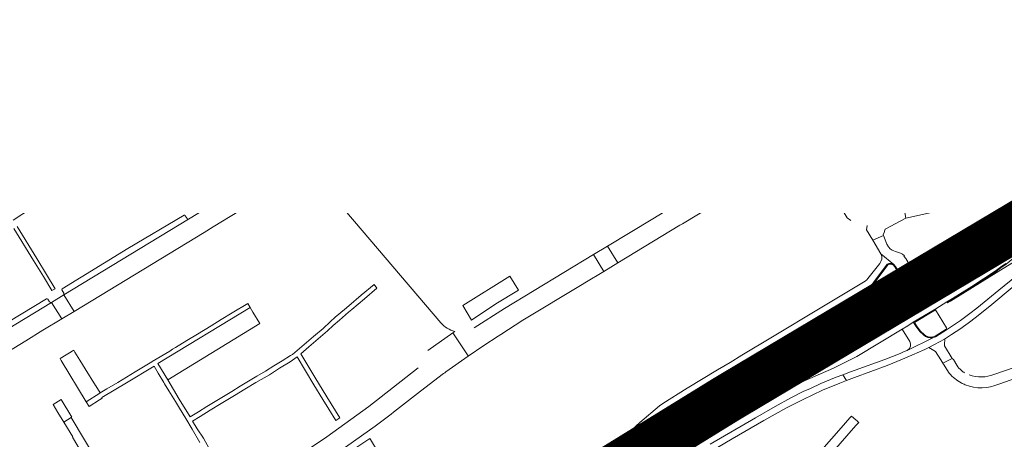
# Model space of a CAD drawing. Header units: metres. Extents: x 166325 to 190320, y 381923 to 404576.
# Tile 539 of 656: x 171954 to 172255, y 393090 to 393219. Entities that reach past the tile are written whole.
import ezdxf

# ---------------------------------------------------------------- set-up
doc = ezdxf.new("R2010")
doc.units = ezdxf.units.M
for name, color, linetype, lineweight in [('B-WE-VH-VERHARDING_ASFALT-GV', 8, 'Continuous', 18), ('B-WE-VH-VERHARDING_BETON-GV', 8, 'Continuous', 18), ('B-WE-VH-VERHARDING_BETONSTRAATSTEEN-GV', 8, 'Continuous', 18), ('B-WE-VH-VERHARDING_GESLOTEN-GV', 8, 'Continuous', 18), ('B-WE-VH-VERHARDING_N-WEG', 8, 'Continuous', 18), ('B-WE-VH-VERHARDING_STRAATBAKSTEEN-GV', 8, 'Continuous', 18), ('X-XX-AL-TEKENBLAD-T50', 4, 'Continuous', 50)]:
    doc.layers.add(name, color=color, linetype=linetype, lineweight=lineweight)
doc.styles.add('NLCS-ISO-M500-T50', font='NLCS-ISO.ttf', dxfattribs={"height": 2.5})

msp = doc.modelspace()

# ---------------------------------------------------------------- linework, layer by layer
at = {"layer": 'B-WE-VH-VERHARDING_ASFALT-GV', "flags": 128}
for points in [[(172170.039, 393230.941), (172164.982, 393227.761), (172187.176, 393191.206)], [(172187.752, 393190.058), (172197.897, 393173.48)], [(172184.579, 393180.331), (172184.541, 393180.308), (172184.503, 393180.285), (172154.499, 393162.12), (172147.608, 393157.948), (172133.788, 393149.581), (172136.918, 393144.416), (172155.94, 393155.936)], [(172155.94, 393155.936), (172156.723, 393156.41), (172187.901, 393175.292)], [(172028.74, 393171.94), (172008.372, 393159.567), (172005.529, 393157.84), (171967.305, 393134.62), (171970.471, 393129.551), (172010.253, 393153.735), (172013.002, 393155.407), (172031.481, 393166.641)], [(172198.44, 393172.697), (172207.174, 393158.257), (172208.249, 393157.352)], [(172082.787, 393126.017), (172046.269, 393168.862)], [(172213.25, 393155.897), (172213.068, 393154.531), (172215.039, 393151.321), (172218.213, 393152.775), (172218.196, 393153.049), (172218.407, 393153.756), (172218.667, 393154.46), (172218.799, 393154.732), (172225.092, 393158.13), (172224.35, 393162.18), (172224.12, 393163.24), (172224.036, 393163.222), (172218.179, 393161.967)], [(172261.116, 393159.389), (172249.754, 393154.242), (172246.106, 393152.52), (172241.736, 393150.171), (172237.419, 393147.615), (172233.146, 393145.003), (172231.9, 393144.249), (172231.151, 393143.747), (172227.65, 393141.634), (172227.555, 393141.576), (172225.896, 393140.583), (172224.22, 393139.579), (172214.38, 393133.478), (172214.312, 393133.435), (172205.198, 393127.754), (172199.362, 393123.824), (172195.387, 393120.798), (172191.185, 393117.33), (172189.524, 393115.97), (172189.201, 393115.765), (172188.839, 393115.557), (172188.891, 393115.486), (172186.349, 393113.514), (172184.469, 393112.163), (172186.324, 393108.866), (172186.233, 393109.11), (172186.264, 393109.371), (172186.433, 393109.592), (172198.193, 393118.901), (172206.323, 393124.766), (172216.61, 393131.13), (172225.9, 393136.787), (172227.592, 393137.803), (172229.205, 393138.773), (172232.664, 393140.932), (172234.781, 393142.242), (172238.199, 393144.342), (172246.919, 393149.34), (172254.151, 393152.773), (172262.634, 393156.582)], [(172132.641, 393141.826), (172129.511, 393146.991), (172102.19, 393130.45), (172092.982, 393124.514)], [(172138.637, 393088.298), (172145.2, 393094.259), (172150.843, 393099.175), (172151.947, 393099.882), (172158.867, 393104.156), (172172.571, 393112.387), (172173.46, 393112.939), (172175.933, 393114.417), (172175.993, 393114.453), (172185.462, 393120.175), (172199.864, 393128.788), (172212.522, 393136.45), (172214.431, 393137.626), (172214.972, 393138.137), (172215.444, 393138.765), (172219.382, 393143.996), (172219.872, 393144.228), (172220.673, 393144.222), (172221.409, 393143.899), (172217.464, 393147.166), (172217.713, 393146.399), (172217.714, 393145.573), (172217.488, 393144.844), (172217.098, 393144.181), (172213.505, 393139.668), (172213.145, 393139.257), (172212.596, 393138.78), (172198.867, 393130.514), (172184.301, 393121.779), (172174.877, 393116.128), (172171.362, 393113.962), (172167.472, 393111.639), (172158.121, 393106.035), (172150.696, 393101.378), (172149.648, 393100.683), (172143.622, 393095.557), (172137.192, 393089.64)], [(172256.337, 393148.936), (172249.962, 393144.063), (172241.507, 393138.671), (172238.062, 393136.503), (172236.044, 393135.235), (172232.617, 393133.155), (172225.737, 393128.946), (172224.045, 393127.911), (172222.301, 393126.843), (172220.085, 393125.515), (172209.636, 393119.196), (172200.711, 393114.637), (172191.47, 393110.757), (172186.907, 393108.693), (172186.68, 393108.664), (172186.483, 393108.722), (172186.324, 393108.866), (172188.195, 393105.605), (172193.329, 393108.02), (172202.932, 393112.202), (172210.096, 393115.77), (172223.982, 393124.131), (172225.674, 393125.17), (172227.385, 393126.221), (172234.226, 393130.387), (172237.646, 393132.49), (172239.356, 393133.552), (172245.344, 393137.225), (172252.437, 393141.884), (172254.061, 393143.071), (172255.655, 393144.273)], [(172087.037, 393123.456), (172086.389, 393122.992), (172091.119, 393115.928), (172091.163, 393115.862), (172095.87, 393119.17), (172100.319, 393122.008), (172101.103, 393122.508), (172107.88, 393126.83), (172126.033, 393137.824), (172126.801, 393138.289), (172132.641, 393141.826)], [(171927.537, 393103.45), (171930.194, 393105.065), (171955.656, 393120.544), (171960.959, 393123.768), (171966.696, 393127.256), (171963.529, 393132.326), (171917.961, 393104.644), (171917.106, 393104.125), (171879.939, 393081.547), (171854.371, 393066.015), (171852.494, 393064.875), (171851.454, 393064.243), (171838.243, 393056.218), (171841.343, 393051.1), (171864.922, 393065.38)], [(172067.505, 393098.147), (172068.235, 393098.713), (172076.55, 393105.17), (172083.569, 393110.506), (172083.93, 393110.78), (172084.295, 393111.036), (172091.163, 393115.862), (172091.119, 393115.928), (172086.389, 393122.992), (172078.804, 393117.568)], [(172078.804, 393117.568), (172086.389, 393122.992), (172087.037, 393123.456)], [(172075.816, 393112.249), (172060.75, 393100.42), (172047.8, 393091.18), (172040.09, 393085.95), (172025.36, 393076.982), (172028.441, 393071.919), (172034.107, 393075.372), (172035.403, 393076.162), (172042.614, 393080.557), (172043.887, 393081.333), (172045.18, 393082.121), (172051.093, 393086.27), (172051.831, 393086.788), (172062.68, 393094.4), (172067.505, 393098.147)]]:
    msp.add_lwpolyline(points, dxfattribs=at)
at = {"layer": 'B-WE-VH-VERHARDING_ASFALT-GV'}
for points in [[(172187.752, 393190.058, -0.3646536), (172184.579, 393180.331)], [(172187.176, 393191.206, -0.0403909), (172187.752, 393190.058)], [(172187.901, 393175.292, -0.1901806), (172193.464, 393176.234)], [(172218.179, 393161.967, -0.3190208), (172209.798, 393165.577)], [(172087.037, 393123.456, -0.1625478), (172082.787, 393126.017)]]:
    msp.add_lwpolyline(points, format="xyb", dxfattribs=at)
at = {"layer": 'B-WE-VH-VERHARDING_ASFALT-GV', "flags": 128}
for points in [[(172225.129, 393145.802), (172224.503, 393146.456), (172224.668, 393146.534), (172224.107, 393147.07), (172223.407, 393147.406), (172221.916, 393147.944), (172220.925, 393148.281), (172220.259, 393148.703), (172219.773, 393149.331), (172219.277, 393150.168), (172218.213, 393152.775), (172215.039, 393151.321), (172217.464, 393147.166), (172221.409, 393143.899), (172221.888, 393143.312), (172224.22, 393139.579), (172225.896, 393140.583), (172227.555, 393141.576)], [(172229.205, 393138.773), (172227.592, 393137.803), (172225.9, 393136.787), (172226.335, 393136.043), (172220.003, 393132.138), (172219.705, 393131.773), (172219.647, 393131.576), (172219.737, 393131.13), (172222.301, 393126.843), (172224.045, 393127.911), (172225.737, 393128.946), (172225.091, 393129.997), (172225.035, 393130.362), (172225.121, 393130.566), (172225.287, 393130.722), (172231.271, 393134.353), (172231.583, 393134.432), (172231.748, 393134.415)], [(172227.385, 393126.221), (172225.674, 393125.17), (172223.982, 393124.131), (172226.274, 393120.33), (172226.538, 393119.595), (172226.469, 393118.805), (172226.087, 393118.102), (172225.462, 393117.619), (172233.401, 393121.51), (172232.633, 393121.435), (172231.842, 393121.555), (172231.139, 393121.859), (172230.507, 393122.34), (172229.414, 393123.418), (172228.777, 393124.2), (172228.198, 393125.02), (172227.62, 393125.845)], [(172186.324, 393108.866), (172184.469, 393112.163), (172183.889, 393111.745), (172181.824, 393110.315), (172178.986, 393108.54), (172176.479, 393106.923), (172155.74, 393094.352), (172149, 393090.215), (172141.886, 393085.89), (172141.762, 393086.007), (172141.024, 393085.366), (172135.888, 393082.255), (172122.208, 393073.863), (172113.573, 393068.667), (172115.098, 393066.144), (172115.279, 393065.844), (172124.252, 393071.302), (172137.614, 393079.419), (172144.022, 393083.244), (172151.873, 393088.09), (172162.058, 393094.198), (172175.864, 393102.621), (172181.364, 393105.956)], [(172188.195, 393105.605), (172186.324, 393108.866), (172181.364, 393105.956), (172175.864, 393102.621), (172162.058, 393094.198), (172151.873, 393088.09), (172144.022, 393083.244), (172137.614, 393079.419), (172124.252, 393071.302), (172115.279, 393065.844), (172115.47, 393065.528), (172117.031, 393062.946), (172125.946, 393068.367), (172139.665, 393076.693), (172145.656, 393080.32), (172153.372, 393085.019), (172163.669, 393091.288), (172177.354, 393099.656), (172186.984, 393105.036)], [(172209.83, 393094.619), (172209.935, 393094.736), (172210.681, 393095.571), (172210.33, 393095.876), (172210.259, 393095.938), (172209.754, 393096.379), (172208.442, 393097.526), (172207.967, 393096.983), (172205.323, 393093.96), (172193.465, 393080.403), (172191.957, 393078.679), (172192.661, 393078.104), (172193.782, 393077.133), (172194.22, 393076.746), (172194.648, 393077.236)]]:
    msp.add_lwpolyline(points, close=True, dxfattribs=at)
at = {"layer": 'B-WE-VH-VERHARDING_BETON-GV', "flags": 128}
for points in [[(172274.077, 393154.574), (172273.851, 393155.015), (172273.6, 393154.87), (172272.715, 393154.407), (172266.363, 393151.482), (172264.54, 393150.619), (172264.09, 393150.412), (172261.31, 393148.462), (172259.706, 393147.181), (172255.834, 393144.039), (172254.185, 393142.892), (172252.591, 393141.721), (172245.485, 393137.018), (172238.633, 393132.831), (172237.771, 393132.288), (172237.854, 393132.157), (172238.729, 393132.686), (172245.533, 393136.929), (172252.785, 393141.36), (172269.819, 393151.887)], [(172214.38, 393133.759), (172223.909, 393139.652), (172221.72, 393143.199), (172221.264, 393143.697), (172220.617, 393143.991), (172219.888, 393144.021), (172219.578, 393143.818), (172215.671, 393138.612), (172215.167, 393137.996), (172214.557, 393137.436), (172212.855, 393136.36)], [(172234.804, 393141.968), (172233.015, 393140.867), (172236.103, 393135.53), (172237.944, 393136.687)], [(172216.759, 393130.953), (172218.433, 393128.304), (172219.986, 393125.698), (172222.027, 393126.916), (172219.533, 393131.008), (172219.442, 393131.61), (172219.48, 393131.817), (172219.616, 393132.129), (172219.856, 393132.334), (172226.021, 393136.104), (172225.792, 393136.479)], [(172231.381, 393134.147), (172225.43, 393130.524), (172225.296, 393130.335), (172225.332, 393130.103), (172225.831, 393129.245), (172232.326, 393133.205), (172231.799, 393134.073), (172231.681, 393134.163), (172231.574, 393134.199)], [(172227.71, 393126.146), (172228.373, 393125.114), (172228.956, 393124.338), (172229.597, 393123.545), (172230.683, 393122.484), (172231.235, 393122.045), (172231.909, 393121.767), (172232.631, 393121.661), (172233.353, 393121.764), (172234.032, 393122.025), (172237.477, 393124.1), (172237.586, 393124.31), (172237.557, 393124.513), (172234.141, 393129.995)], [(172176.479, 393106.923), (172178.986, 393108.54), (172181.824, 393110.315), (172183.889, 393111.745), (172184.469, 393112.163), (172186.349, 393113.514), (172188.891, 393115.486), (172188.839, 393115.557), (172177.953, 393110.965), (172177.539, 393110.762), (172174.799, 393109.602), (172153.815, 393096.913), (172152.95, 393096.123), (172147.71, 393091.427), (172141.762, 393086.007), (172141.886, 393085.89), (172149, 393090.215), (172155.74, 393094.352)], [(172190.504, 393112.404), (172186.54, 393109.418), (172186.441, 393109.254), (172186.438, 393109.104), (172186.506, 393108.981), (172186.582, 393108.901), (172186.711, 393108.867), (172186.836, 393108.851), (172191.436, 393110.897)]]:
    msp.add_lwpolyline(points, close=True, dxfattribs=at)
for points in [[(172258.96, 393140.436), (172253.544, 393136.016), (172246.824, 393130.514), (172244.71, 393128.951), (172242.609, 393127.379), (172241.785, 393126.79), (172237.565, 393123.912), (172234.145, 393121.824), (172233.401, 393121.51), (172225.462, 393117.619), (172224.55, 393117.247), (172223.327, 393116.661), (172218.656, 393114.885), (172209.558, 393111.56), (172208.102, 393111.016), (172205.754, 393110.137), (172206.916, 393108.38), (172209.392, 393109.365), (172219.35, 393113.046), (172224.025, 393114.89), (172227.635, 393116.434), (172228.565, 393116.832), (172230.916, 393117.917), (172232.121, 393118.492), (172233.901, 393119.391), (172236.888, 393121.087), (172239.055, 393122.535), (172241.891, 393124.314), (172242.692, 393124.895), (172244.19, 393125.98), (172246.723, 393127.947), (172251.377, 393131.69), (172257.645, 393136.903)], [(172167.389, 393087.855), (172171.88, 393090.503), (172181.654, 393096.202), (172188.559, 393100.022), (172193.644, 393102.631), (172199.59, 393105.422), (172204.857, 393107.56), (172206.916, 393108.38), (172205.754, 393110.137), (172203.802, 393109.406), (172199.114, 393107.46), (172195.927, 393106.009), (172193.712, 393104.993), (172189.881, 393103.079), (172185.119, 393100.447), (172179.068, 393097.014), (172165.23, 393088.907)]]:
    msp.add_lwpolyline(points, dxfattribs=at)
at = {"layer": 'B-WE-VH-VERHARDING_BETONSTRAATSTEEN-GV', "flags": 128}
for points in [[(172108.303, 393212.786), (172107.164, 393233.029), (172101.706, 393232.918), (172103.18, 393212.783), (172107.766, 393213.078), (172108.019, 393213.045), (172108.186, 393212.962)], [(172112.944, 393223.753), (172112.914, 393224.141), (172112.227, 393233.092), (172107.164, 393233.029), (172108.303, 393212.786), (172108.454, 393210.768), (172108.557, 393210.46), (172108.763, 393210.208), (172110.905, 393208.289), (172111.14, 393207.962), (172114.14, 393208.179)], [(172042.423, 393203.595), (172041.676, 393203.709), (172038.691, 393204.083), (172037.433, 393198.878), (172040.91, 393198.08)], [(172143.212, 393184.922), (172145.829, 393180.786), (172172.09, 393196.699), (172169.763, 393200.575), (172169.642, 393200.776), (172158.777, 393194.258), (172156.817, 393193.083), (172155.269, 393192.154), (172152.967, 393190.773)], [(172156.817, 393193.083), (172155.311, 393194.733), (172154.995, 393194.8), (172154.759, 393201.621), (172151.027, 393201.328), (172150.353, 393201.275), (172150.793, 393195.688), (172146.226, 393195.329), (172146.561, 393191.157), (172150.028, 393191.73), (172150.522, 393191.758), (172151.059, 393191.711), (172151.583, 393191.586), (172152.083, 393191.385), (172152.547, 393191.112), (172152.967, 393190.773), (172155.269, 393192.154)], [(172117.288, 393197.183), (172115.009, 393196.864), (172115.232, 393193.957), (172115.352, 393193.592), (172115.48, 393193.412), (172117.525, 393193.504)], [(172176.512, 393189.336), (172175.335, 393191.296), (172173.649, 393194.103), (172172.09, 393196.699), (172145.829, 393180.786), (172143.212, 393184.922), (172143.035, 393184.816), (172140.477, 393183.248), (172134.494, 393179.672), (172142.575, 393166.334), (172146.328, 393160.061), (172153.214, 393164.24), (172151.108, 393167.695), (172151.4, 393167.872), (172151.212, 393168.161), (172148.621, 393172.437)], [(171984.685, 393179), (171991.267, 393183.342), (171992.646, 393181.251), (171997.218, 393173.313), (172002.294, 393165.273), (172002.522, 393164.894), (172002.797, 393165.058), (172005.171, 393161.116), (172005.996, 393161.618), (172003.356, 393165.918), (171999.872, 393171.864), (171992.589, 393184.244), (171993.507, 393184.842), (171997.975, 393187.742), (172002.128, 393190.363), (172004.119, 393191.714), (172006.717, 393191.947), (172006.969, 393191.56), (172008.088, 393192.2), (172011.459, 393192.576), (172011.432, 393193.678), (172004.999, 393193.173), (172004.457, 393193.063), (172003.745, 393192.857), (172003.055, 393192.587), (172002.395, 393192.255), (171994.772, 393187.393), (171991.811, 393185.554), (171977.83, 393176.324), (171978.987, 393174.546), (171980.713, 393175.639), (171980.372, 393176.155)], [(172179.279, 393184.726), (172176.512, 393189.336), (172148.621, 393172.437), (172151.212, 393168.161), (172151.4, 393167.872)], [(172253.112, 393170.654), (172250.493, 393169.651), (172248.543, 393169.001), (172239.258, 393166.781), (172224.12, 393163.24), (172224.35, 393162.18), (172244.48, 393166.61), (172248.58, 393167.69), (172249.882, 393168.106), (172251.148, 393168.619), (172255.04, 393170.46), (172259.98, 393173.027), (172262.405, 393174.395), (172261.847, 393175.227), (172259.459, 393173.882), (172254.594, 393171.355)], [(172028.74, 393171.94), (172028.507, 393171.917), (172028.401, 393171.972), (172027.858, 393172.808), (172027.62, 393173.027), (172027.272, 393173.032), (172026.945, 393172.914), (172019.2, 393168.214), (172008.234, 393161.464), (172008.021, 393161.173), (172007.977, 393160.794), (172008.419, 393159.959), (172008.427, 393159.797), (172008.372, 393159.567)], [(172248.543, 393169.001), (172250.493, 393169.651), (172253.112, 393170.654), (172252.419, 393171.668), (172252.547, 393171.749), (172251.645, 393173.088), (172249.26, 393171.559), (172244.58, 393169.88), (172232.002, 393167.163), (172223.6, 393165.349), (172224.036, 393163.222), (172224.12, 393163.24), (172239.258, 393166.781)], [(172005.529, 393157.84), (172005.329, 393157.778), (172005.222, 393157.833), (172005.073, 393158.01), (172004.495, 393158.871), (172004.342, 393158.991), (172004.193, 393159.001), (171986.952, 393148.807), (171972.67, 393140.001), (171966.823, 393136.505), (171966.678, 393136.317), (171966.725, 393136.186), (171967.348, 393135.115), (171967.361, 393134.943), (171967.305, 393134.62)], [(172133.788, 393149.581), (172129.511, 393146.991), (172132.641, 393141.826), (172136.918, 393144.416)], [(172106.491, 393136.05), (172103.898, 393140.341), (172089.522, 393131.404), (172092.111, 393126.91), (172099.531, 393131.84)], [(171967.305, 393134.62), (171963.529, 393132.326), (171966.696, 393127.256), (171970.471, 393129.551)], [(171963.529, 393132.326), (171963.368, 393132.296), (171963.178, 393132.34), (171962.977, 393132.467), (171962.479, 393133.282), (171962.282, 393133.423), (171962.024, 393133.364), (171927.565, 393112.62), (171917.668, 393106.625), (171917.375, 393106.359), (171917.356, 393106.227), (171917.985, 393105.124), (171918.006, 393104.768), (171917.961, 393104.644)], [(172027.316, 393125.841), (172025.207, 393129.345), (172024.342, 393130.709), (171996.118, 393113.608), (171999.132, 393108.596)], [(172236.941, 393119.684), (172236.989, 393120.905), (172236.888, 393121.087), (172233.901, 393119.391), (172232.121, 393118.492), (172234.156, 393117.328), (172235.774, 393114.736), (172236.402, 393113.73), (172239.321, 393115.179), (172236.913, 393118.972)], [(171972.247, 393114.632), (171970.731, 393117.129), (171970.408, 393117.661), (171966.189, 393115.105), (171966.538, 393114.53), (171974.189, 393101.912), (171978.38, 393104.509), (171978.499, 393104.582), (171977.11, 393106.814), (171977.046, 393106.917), (171973.89, 393111.991)], [(171969.83, 393097.197), (171966.56, 393102.591), (171964.038, 393101.064), (171965.519, 393098.616), (171967.306, 393095.673), (171969.616, 393097.075)], [(172057.058, 393088.012), (172057.112, 393087.939), (172057.171, 393087.86), (172063.315, 393078.161), (172064.464, 393078.75), (172066.15, 393079.812), (172067.12, 393080.423), (172061.183, 393090.345), (172060.974, 393090.703)]]:
    msp.add_lwpolyline(points, close=True, dxfattribs=at)
for points in [[(172262.93, 393180.32), (172251.645, 393173.088), (172252.547, 393171.749), (172262.929, 393178.35)], [(171951.786, 393157.517), (171957.479, 393161.176), (171959.184, 393162.368), (171963.673, 393165.281), (171968.109, 393168.16), (171968.488, 393167.575), (171970.22, 393168.734), (171969.845, 393169.309), (171969.014, 393170.587), (171968.292, 393170.643), (171954.957, 393161.487), (171953.539, 393160.604)], [(171952.077, 393154.898), (171958.003, 393145.1), (171961.069, 393140.21), (171963.687, 393135.915), (171964.677, 393136.516), (171962.082, 393140.826), (171959.051, 393145.759), (171953.073, 393155.515)], [(172011.855, 393087.63), (172010.059, 393090.75), (172008.135, 393093.65), (172006.695, 393095.981), (172009.034, 393097.396), (172012.174, 393099.327), (172015.471, 393101.355), (172019.617, 393103.852), (172022.776, 393105.771), (172026.084, 393107.781), (172030.275, 393110.165), (172033.401, 393112.136), (172036.605, 393114.156), (172038.799, 393115.606), (172043.895, 393107.131), (172046.646, 393102.611), (172048.46, 393099.631), (172050.601, 393096.113), (172051.815, 393096.99), (172047.874, 393103.358), (172044.136, 393109.395), (172039.898, 393116.537), (172042.331, 393118.744), (172045.175, 393121.148), (172048.066, 393123.592), (172049.754, 393125.266), (172051.682, 393126.881), (172054.529, 393129.3), (172055.53, 393130.151), (172059.34, 393133.389), (172063.203, 393136.705), (172062.288, 393137.778), (172058.388, 393134.52), (172054.561, 393131.29), (172053.231, 393130.173), (172050.399, 393127.795), (172048.826, 393126.331), (172046.721, 393124.372), (172043.743, 393121.835), (172037.296, 393116.341), (172036.755, 393116.012), (172034.127, 393114.412), (172031.585, 393112.865), (172029.026, 393111.307), (172026.459, 393109.745), (172023.908, 393108.192), (172021.365, 393106.645), (172018.79, 393105.078), (172016.24, 393103.526), (172013.679, 393101.967), (172011.13, 393100.416), (172008.571, 393098.858), (172005.978, 393097.28), (172002.681, 393102.694), (171999.132, 393108.596), (171996.118, 393113.608), (172024.342, 393130.709), (172023.623, 393131.947), (172018.884, 393129.098), (172015.538, 393127.039), (172012.403, 393125.11), (172008.265, 393122.586), (172004.978, 393120.623), (172001.482, 393118.535), (172000.633, 393118.028), (171999.821, 393117.417), (171994.411, 393114.206), (171994.251, 393114.111), (171991.19, 393112.294), (171989.155, 393111.032), (171983.821, 393107.822), (171980.552, 393105.854), (171978.499, 393104.582), (171978.38, 393104.509), (171974.189, 393101.912), (171975.059, 393100.478), (171978.304, 393102.535), (171979.09, 393103.013), (171979.002, 393103.158), (171983.282, 393105.758), (171986.487, 393107.705), (171995.039, 393112.751), (171996.248, 393110.642), (171997.907, 393107.846), (171998.188, 393107.373), (171999.461, 393105.228), (172001.497, 393101.98), (172002.778, 393099.936), (172004.669, 393096.784), (172006.631, 393093.513), (172009.019, 393089.474)]]:
    msp.add_lwpolyline(points, dxfattribs=at)
at = {"layer": 'B-WE-VH-VERHARDING_GESLOTEN-GV', "flags": 128}
msp.add_lwpolyline([(171977.423, 393083.934), (171969.616, 393097.075), (171967.306, 393095.673), (171970.062, 393091.133), (171969.953, 393091.067), (171971.608, 393088.351), (171974.82, 393083.08), (171975.151, 393082.535)], close=True, dxfattribs=at)
at = {"layer": 'B-WE-VH-VERHARDING_STRAATBAKSTEEN-GV', "flags": 128}
for points in [[(172252.122, 393164.584), (172257.02, 393166.82), (172264.092, 393170.488), (172266.539, 393171.89), (172284.081, 393182.744), (172287.859, 393184.93), (172304.17, 393194.16)], [(172259.98, 393173.027), (172255.04, 393170.46), (172251.148, 393168.619), (172249.882, 393168.106), (172248.58, 393167.69), (172244.48, 393166.61), (172224.35, 393162.18), (172225.092, 393158.13), (172244.463, 393162.349)], [(172274.888, 393118.123), (172252.068, 393110.263)], [(172240.733, 393113.079), (172239.649, 393114.79), (172239.321, 393115.179), (172236.402, 393113.73), (172236.652, 393113.361), (172238.382, 393110.639)], [(172253.579, 393107.324), (172275.637, 393114.994)]]:
    msp.add_lwpolyline(points, dxfattribs=at)
at = {"layer": 'B-WE-VH-VERHARDING_STRAATBAKSTEEN-GV'}
for points in [[(172244.463, 393162.349, 0.0685397), (172252.122, 393164.584)], [(172238.382, 393110.639, 0.0914696), (172242.06, 393107.693)], [(172242.1, 393111.47, -0.075263), (172240.733, 393113.079)], [(172243.076, 393110.755, -0.0410731), (172242.1, 393111.47)], [(172242.06, 393107.693, 0.0261389), (172243.268, 393107.123)], [(172243.268, 393107.123, 0.207447), (172253.579, 393107.324)], [(172252.068, 393110.263, -0.1832805), (172244.473, 393110.109)]]:
    msp.add_lwpolyline(points, format="xyb", dxfattribs=at)

# ---------------------------------------------------------------- next in the draw order: texts
at = {"layer": 'X-XX-AL-TEKENBLAD-T50', "insert": (171326.062, 393159.699), "char_height": 180, "width": 934.08549, "attachment_point": 7, "style": 'NLCS-ISO-M500-T50', "bg_fill": 3, "box_fill_scale": 1, "bg_fill_color": 256, "bg_fill_transparency": 0}
msp.add_mtext('Beek en Donk', dxfattribs=at)

# ---------------------------------------------------------------- next in the draw order: linework, layer by layer
at = {"layer": 'B-WE-VH-VERHARDING_N-WEG', "const_width": 15, "flags": 128}
msp.add_lwpolyline([(173440.504, 394081.429), (173382.281, 394042.927), (173289.622, 393959.443), (173189.131, 393823.78), (172975.541, 393542.255), (172952.703, 393515.514), (172895.932, 393482.251), (172671.865, 393391.332), (172595.518, 393317.631), (172558.324, 393285.019), (172453.695, 393244.445), (172352.694, 393205.113), (172266.121, 393159.88), (172170.366, 393102.847), (171981.917, 392986.621), (171821.233, 392886.323), (171697.675, 392828.487), (171390.735, 392716.389)], dxfattribs=at)

doc.saveas('drawing.dxf')
